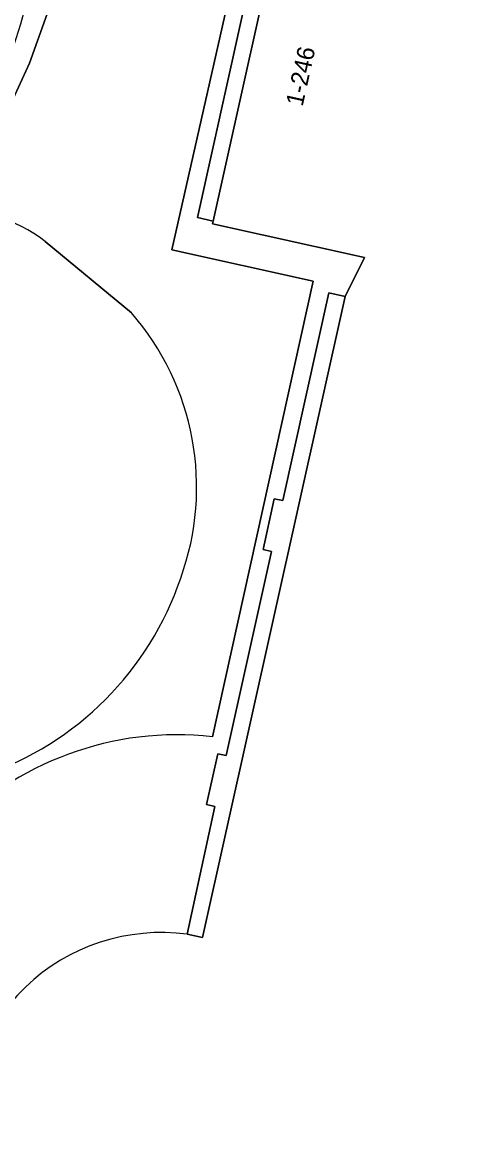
# Model space of a CAD drawing. Extents: x 159352 to 160617, y 385888 to 387323.
# Drawn here: x 159649.6 to 159674.7, y 386892.5 to 386956.8 of the extents above; entities that cross this region are included whole.
import ezdxf

# ---------------------------------------------------------------- set-up
doc = ezdxf.new("R2010")
doc.units = 0
for name, color, linetype in [('IMGEO_Groenvoorziening', 7, 'Continuous'), ('IMGEO_Meer_plas_ven_vijver', 7, 'Continuous'), ('IMGEO_Pand', 7, 'Continuous'), ('IMGEO_Pand_nummerreeks', 7, 'Continuous'), ('IMGEO_Pand_overbouw', 7, 'Continuous'), ('IMGEO_Voetpad_halfverhard', 7, 'Continuous'), ('IMGEO_Voetpad_open', 7, 'Continuous')]:
    doc.layers.add(name, color=color, linetype=linetype)

msp = doc.modelspace()

# ---------------------------------------------------------------- linework, layer by layer
at = {"layer": 'IMGEO_Groenvoorziening'}
for points in [[(159660.467, 386915.763), (159666.244, 386941.899), (159658.125, 386943.701), (159663.097, 386965.633), (159660.787, 386966.156)], [(159650.968, 386957.244), (159649.962, 386954.419), (159648.286, 386950.748)], [(159650.871, 386944.191), (159655.813, 386940.094)]]:
    msp.add_lwpolyline(points, dxfattribs=at)
for centre, radius, start, end in [((159624.944, 386963.806), 25.527, 329.9866, 1.5202), ((159645.268, 386936.735), 9.327, 53.07377, 92.4931), ((159644.301, 386930.078), 15.26, 340.04439, 41.024), ((159641.535, 386930.654), 18.06, 288.79522, 341.32139), ((159658.439, 386897.781), 18.096, 83.56462, 136.76287)]:
    msp.add_arc(centre, radius, start, end, dxfattribs=at)
at = {"layer": 'IMGEO_Meer_plas_ven_vijver'}
msp.add_lwpolyline([(159655.813, 386940.094), (159650.871, 386944.191)], dxfattribs=at)
for centre, radius, start, end in [((159645.268, 386936.735), 9.327, 53.07377, 92.4931), ((159644.301, 386930.078), 15.26, 340.04439, 41.024), ((159641.535, 386930.654), 18.06, 288.79522, 341.32139)]:
    msp.add_arc(centre, radius, start, end, dxfattribs=at)
at = {"layer": 'IMGEO_Pand'}
msp.add_lwpolyline([(159672.011, 387011.866), (159670.673, 387005.807), (159668.699, 387006.242), (159667.64, 387001.485), (159669.619, 387001.063), (159669.493, 387000.507), (159674.714, 386999.365), (159674.159, 386996.567), (159669.713, 386997.504), (159663.149, 386967.848), (159663.108, 386967.627), (159666.405, 386966.919), (159665.918, 386964.714), (159664.864, 386964.948), (159664.816, 386964.731), (159660.508, 386945.353), (159660.473, 386945.195), (159669.194, 386943.261), (159668.094, 386941.033), (159659.889, 386904.234), (159659.015, 386904.427)], dxfattribs=at)
msp.add_arc((159657.51, 386893.294), 11.234, 82.29863, 185.3941, dxfattribs=at)
at = {"layer": 'IMGEO_Pand_overbouw'}
for points in [[(159660.508, 386945.353), (159664.816, 386964.731), (159663.921, 386964.992), (159659.607, 386945.556)], [(159659.015, 386904.427), (159659.889, 386904.234), (159668.094, 386941.033), (159667.151, 386941.242), (159664.501, 386929.321), (159664.016, 386929.424), (159663.373, 386926.507), (159663.856, 386926.398), (159661.261, 386914.69), (159660.777, 386914.779), (159660.129, 386911.874), (159660.602, 386911.759)]]:
    msp.add_lwpolyline(points, close=True, dxfattribs=at)
at = {"layer": 'IMGEO_Voetpad_halfverhard'}
msp.add_lwpolyline([(159648.286, 386950.748), (159649.962, 386954.419), (159650.968, 386957.244)], dxfattribs=at)
msp.add_arc((159624.944, 386963.806), 25.527, 329.9866, 1.5202, dxfattribs=at)
at = {"layer": 'IMGEO_Voetpad_open'}
for points in [[(159669.888, 387021.639), (159669.643, 387020.37), (159664.919, 386998.657), (159667.092, 386998.157), (159664.376, 386985.817), (159665.072, 386985.673), (159661.022, 386967.35), (159660.787, 386966.156), (159663.097, 386965.633), (159658.125, 386943.701), (159666.244, 386941.899), (159660.467, 386915.763)], [(159659.015, 386904.427), (159660.602, 386911.759), (159660.129, 386911.874), (159660.777, 386914.779), (159661.261, 386914.69), (159663.856, 386926.398), (159663.373, 386926.507), (159664.016, 386929.424), (159664.501, 386929.321), (159667.151, 386941.242), (159668.094, 386941.033), (159669.194, 386943.261), (159660.473, 386945.195), (159660.508, 386945.353), (159659.607, 386945.556), (159663.921, 386964.992)]]:
    msp.add_lwpolyline(points, dxfattribs=at)
for points in [[(159660.508, 386945.353), (159664.816, 386964.731), (159663.921, 386964.992), (159659.607, 386945.556)], [(159667.151, 386941.242), (159664.501, 386929.321), (159664.016, 386929.424), (159663.373, 386926.507), (159663.856, 386926.398), (159661.261, 386914.69), (159660.777, 386914.779), (159660.129, 386911.874), (159660.602, 386911.759), (159659.015, 386904.427), (159659.889, 386904.234), (159668.094, 386941.033)]]:
    msp.add_lwpolyline(points, close=True, dxfattribs=at)
for centre, radius, start, end in [((159658.439, 386897.781), 18.096, 83.56462, 136.76287), ((159657.51, 386893.294), 11.234, 82.29863, 185.3941)]:
    msp.add_arc(centre, radius, start, end, dxfattribs=at)

# ---------------------------------------------------------------- texts
at = {"layer": 'IMGEO_Pand_nummerreeks'}
msp.add_text('1-246', height=1, rotation=77.49827, dxfattribs=at).set_placement((159665.641, 386951.898))

doc.saveas('drawing.dxf')
